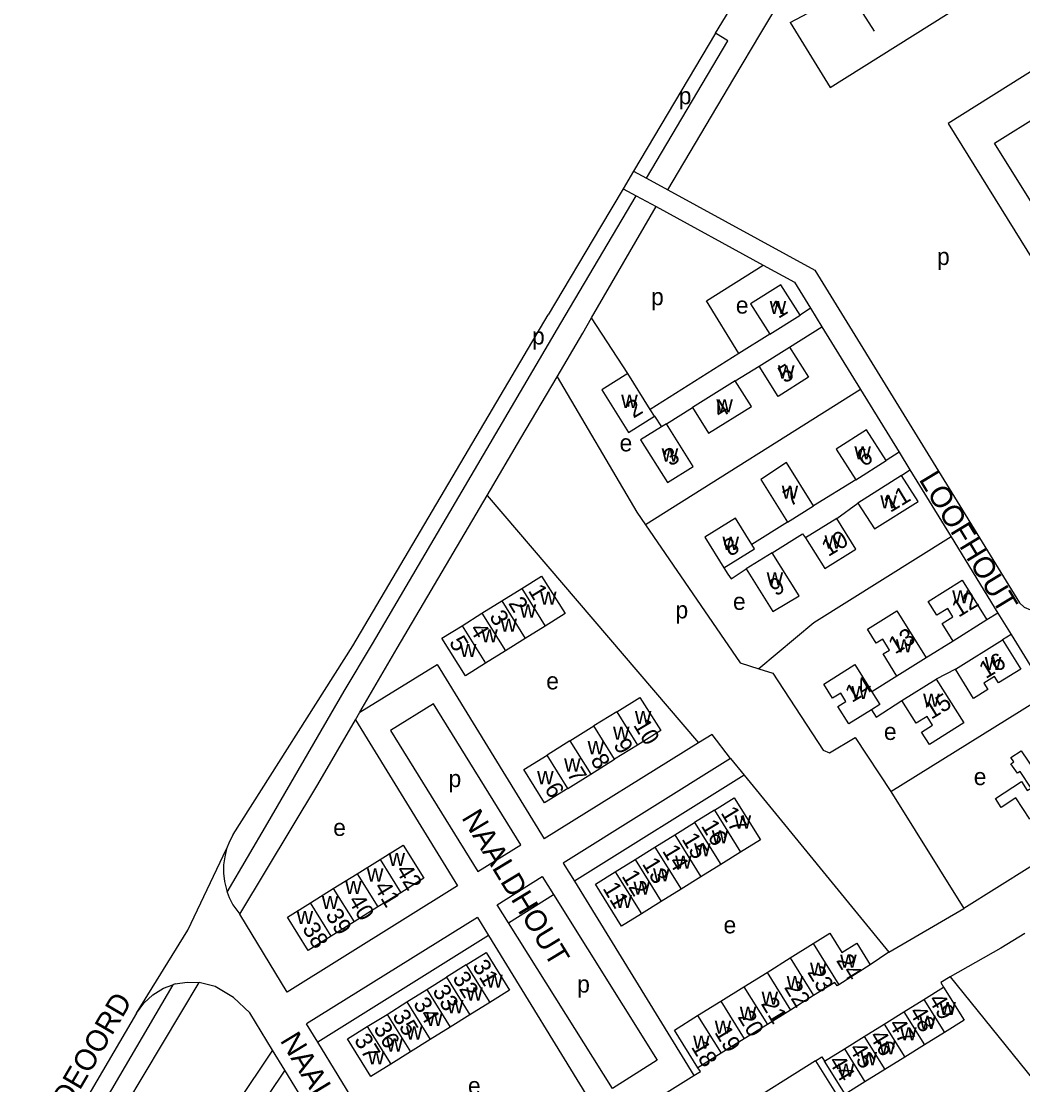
# Model space of a CAD drawing. Extents: x 159294 to 161936, y 384538 to 386517.
# Drawn here: x 159358.7 to 159593.5, y 385429.5 to 385678.8 of the extents above; entities that cross this region are included whole.
import ezdxf

# ---------------------------------------------------------------- set-up
doc = ezdxf.new("R2010")
doc.units = 0
for name, color, linetype in [('BLT_Basislijn', 7, 'Continuous'), ('BLT_Bebouwing', 7, 'Continuous'), ('BLT_Centroide', 7, 'Continuous'), ('BLT_Huisnummer', 7, 'Continuous'), ('BLT_Huisnummer_ tussenligend', 7, 'Continuous'), ('BLT_Onderverdeling_panden', 7, 'Continuous'), ('BLT_Straatnaam', 7, 'Continuous'), ('BLT_Vlakafsluiter', 7, 'Continuous')]:
    doc.layers.add(name, color=color, linetype=linetype)

msp = doc.modelspace()

# ---------------------------------------------------------------- linework, layer by layer
at = {"layer": 'BLT_Basislijn'}
for p, q in [((159538.98, 385678.48), (159544.56, 385681.47)), ((159555.98, 385680.64), (159558.65, 385676.44)), ((159538.98, 385678.48), (159548.29, 385663.27)), ((159525.77, 385665.39), (159532.07, 385676)), ((159510.28, 385639.27), (159525.77, 385665.39)), ((159502.26, 385643.65), (159499.81, 385639.53)), ((159502.26, 385643.65), (159505.29, 385641.99)), ((159505.29, 385641.99), (159510.28, 385639.27)), ((159499.81, 385639.53), (159502.86, 385637.88)), ((159502.86, 385637.88), (159507.51, 385635.35)), ((159492.42, 385609.24), (159507.51, 385635.35)), ((159507.51, 385635.35), (159532.65, 385621.62)), ((159436.49, 385532.41), (159482.22, 385609.94)), ((159490.35, 385605.66), (159492.42, 385609.24)), ((159500.87, 385596.19), (159492.42, 385609.24)), ((159543.73, 385611.5), (159541.28, 385609.87)), ((159543.73, 385611.5), (159546.39, 385607.17)), ((159538.82, 385602.42), (159546.39, 385607.17)), ((159546.39, 385607.17), (159555.44, 385592.44)), ((159484.33, 385595.45), (159490.35, 385605.66)), ((159534.17, 385605.41), (159526.96, 385600.89)), ((159526.96, 385600.89), (159506.12, 385587.8)), ((159526.09, 385594.49), (159531.71, 385597.96)), ((159475.85, 385581.06), (159484.33, 385595.45)), ((159555.44, 385592.44), (159505.07, 385560.74)), ((159555.44, 385592.44), (159564.47, 385577.75)), ((159509.96, 385584.44), (159516.07, 385588.26)), ((159507.12, 385586.18), (159508.76, 385583.7)), ((159467.92, 385567.6), (159475.85, 385581.06)), ((159564.47, 385577.75), (159561.43, 385575.78)), ((159564.47, 385577.75), (159567.01, 385573.61)), ((159565.06, 385572.31), (159567.01, 385573.61)), ((159567.01, 385573.61), (159576.65, 385557.92)), ((159554.33, 385571.27), (159544.45, 385565.19)), ((159446.84, 385531.82), (159467.92, 385567.6)), ((159467.92, 385567.6), (159517.47, 385509.6)), ((159549.87, 385562.23), (159554.78, 385565.85)), ((159538.34, 385561.38), (159529.98, 385556.11)), ((159576.65, 385557.92), (159587.64, 385540.04)), ((159587.64, 385540.04), (159585.07, 385538.43)), ((159587.64, 385540.04), (159590.73, 385535.01)), ((159590.73, 385535.01), (159588.72, 385533.77)), ((159590.73, 385535.01), (159599.27, 385521.1)), ((159408.37, 385488.11), (159436.49, 385532.41)), ((159438.12, 385516.86), (159446.84, 385531.82)), ((159577.12, 385533.48), (159570.83, 385529.54)), ((159577.68, 385526.91), (159573.19, 385524.55)), ((159563.96, 385525.27), (159558.11, 385521.62)), ((159562.55, 385498.21), (159599.27, 385521.1)), ((159437.05, 385515.03), (159438.12, 385516.86)), ((159437.05, 385515.03), (159460.98, 385476.08)), ((159517.47, 385509.6), (159481.3, 385487.1)), ((159524.99, 385505.94), (159485.77, 385481.43)), ((159524.99, 385505.94), (159528.14, 385502.02)), ((159528.14, 385502.02), (159488.38, 385477.17)), ((159528.14, 385502.02), (159562.1, 385460.53)), ((159562.55, 385498.21), (159579.62, 385470.81)), ((159485.77, 385481.43), (159488.38, 385477.17)), ((159470.31, 385471.65), (159480.79, 385478.29)), ((159480.79, 385478.29), (159483.45, 385474.06)), ((159488.38, 385477.17), (159516.36, 385431.64)), ((159460.98, 385476.08), (159421.05, 385451.21)), ((159472.93, 385467.46), (159483.45, 385474.06)), ((159472.93, 385467.46), (159470.31, 385471.65)), ((159562.1, 385460.53), (159579.62, 385470.81)), ((159421.05, 385451.21), (159409.96, 385469.44)), ((159465.65, 385468.71), (159425.6, 385443.76)), ((159465.65, 385468.71), (159468.27, 385464.45)), ((159593.94, 385464.95), (159588.36, 385461.53)), ((159468.27, 385464.45), (159428.21, 385439.5)), ((159468.27, 385464.45), (159496.15, 385419.07)), ((159562.1, 385460.53), (159557.68, 385457.63)), ((159588.36, 385461.53), (159576.48, 385454.81)), ((159576.48, 385454.81), (159605.58, 385418.69)), ((159394.82, 385453.12), (159394.29, 385452.92)), ((159417.64, 385437.6), (159412.28, 385446.33)), ((159428.21, 385439.5), (159425.6, 385443.76)), ((159420.52, 385432.92), (159417.64, 385437.6)), ((159456.12, 385394.08), (159428.21, 385439.5)), ((159544.92, 385435.12), (159525.29, 385422.78)), ((159544.92, 385435.12), (159569.23, 385396.08)), ((159449.17, 385386.28), (159420.52, 385432.92)), ((159496.15, 385419.07), (159516.36, 385431.64))]:
    msp.add_line(p, q, dxfattribs=at)
for points in [[(159532.07, 385676), (159548.25, 385703.03), (159556.38, 385716.04), (159563.03, 385726.69), (159574.11, 385743.1)], [(159548.29, 385663.27), (159638.75, 385720.1)], [(159521.43, 385676), (159527.22, 385685.55)], [(159617.52, 385680.89), (159576, 385654.85), (159614.62, 385592.53), (159640.63, 385608.65), (159641.17, 385607.77)], [(159521.43, 385676), (159502.26, 385643.65)], [(159505.29, 385641.99), (159524.38, 385674.23), (159521.43, 385676)], [(159499.81, 385639.53), (159494.53, 385630.61), (159482.22, 385609.94)], [(159510.28, 385639.27), (159544.77, 385620.43), (159592.68, 385542.46)], [(159441.08, 385532.86), (159485.18, 385608.02), (159502.86, 385637.88)], [(159526.96, 385600.89), (159519.32, 385613.27), (159532.65, 385621.62)], [(159532.65, 385621.62), (159539.97, 385617.62), (159543.73, 385611.5)], [(159484.33, 385595.45), (159503.05, 385563.71), (159505.07, 385560.74)], [(159505.07, 385560.74), (159527.22, 385528.37), (159531.59, 385527)], [(159576.65, 385557.92), (159544.47, 385537.8), (159531.59, 385527)], [(159534.74, 385554.21), (159541.87, 385558.63), (159542.53, 385557.66)], [(159523.4, 385550.63), (159524.38, 385549.19), (159525.16, 385548.04), (159528.64, 385550.39)], [(159592.68, 385542.46), (159593.81, 385541.41), (159595.32, 385540.8), (159596.95, 385540.7), (159598.52, 385541.26)], [(159407.02, 385474.63), (159416.54, 385490.87), (159434.42, 385521.77), (159441.08, 385532.86)], [(159438.12, 385516.86), (159456.19, 385527.97), (159481.3, 385487.1)], [(159531.59, 385527), (159534.89, 385525.96), (159546.7, 385507.9), (159548.19, 385507.26), (159554.15, 385510.88), (159562.55, 385498.21)], [(159558.01, 385517.4), (159558.58, 385516.53), (159559.11, 385515.69), (159565.16, 385519.52)], [(159409.96, 385469.44), (159428.22, 385499.88), (159437.05, 385515.03)], [(159524.99, 385505.94), (159520.65, 385511.58), (159517.47, 385509.6)], [(159615.28, 385495.05), (159609.73, 385491.57), (159610.61, 385490.16), (159579.62, 385470.81)], [(159408.37, 385488.11), (159407.54, 385486.51), (159406.88, 385484.78)], [(159406.88, 385484.78), (159406.42, 385482.94), (159406.17, 385481.02), (159406.15, 385479.06), (159406.37, 385477.11), (159407.02, 385474.63)], [(159407.02, 385474.63), (159407.48, 385473.39), (159408.34, 385471.69), (159409.96, 385469.44)], [(159483.45, 385474.06), (159507.8, 385435.22), (159497.29, 385428.63), (159472.93, 385467.46)], [(159576.48, 385454.81), (159574.28, 385453.43), (159574.93, 385452.38)], [(159363.89, 385384.68), (159365.96, 385391.1), (159369.21, 385399.08), (159373.2, 385407.21), (159378.96, 385417.71), (159383.25, 385424.66), (159400.43, 385453.49)], [(159394.29, 385452.92), (159375.88, 385421.55), (159370.75, 385413.35), (159366.68, 385405.64)], [(159385.77, 385446.29), (159387.43, 385448.57), (159389.55, 385450.55), (159392.06, 385452.1), (159394.29, 385452.92)], [(159394.82, 385453.12), (159397.65, 385453.57), (159400.43, 385453.49)], [(159412.28, 385446.33), (159408.49, 385449.95), (159404.17, 385452.52), (159400.43, 385453.49)], [(159385.77, 385446.29), (159372.46, 385423.62), (159367.29, 385415.34), (159363.15, 385407.51)], [(159417.64, 385437.6), (159400.4, 385411.91), (159398.02, 385407.08)], [(159544.92, 385435.12), (159546.35, 385436.01), (159546.97, 385435.01)], [(159420.52, 385432.92), (159404.74, 385409.41), (159404.72, 385409.37), (159411.26, 385406.18)], [(159516.36, 385431.64), (159517.9, 385432.59), (159517.35, 385433.48)]]:
    msp.add_lwpolyline(points, dxfattribs=at)
msp.add_lwpolyline([(159465.73, 385479.5), (159475.81, 385485.73), (159455.39, 385518.75), (159445.31, 385512.52)], close=True, dxfattribs=at)
at = {"layer": 'BLT_Bebouwing'}
for p, q in [((159534.17, 385605.41), (159541.28, 385609.87)), ((159531.71, 385597.96), (159538.82, 385602.42)), ((159506.12, 385587.8), (159500.87, 385596.19)), ((159526.09, 385594.49), (159516.07, 385588.26)), ((159507.12, 385586.18), (159506.12, 385587.8)), ((159509.96, 385584.44), (159508.76, 385583.7)), ((159554.33, 385571.27), (159561.43, 385575.78)), ((159565.06, 385572.31), (159554.78, 385565.85)), ((159538.34, 385561.38), (159544.45, 385565.19)), ((159549.87, 385562.23), (159542.53, 385557.66)), ((159523.4, 385550.63), (159530.6, 385555.12)), ((159530.6, 385555.12), (159529.98, 385556.11)), ((159534.74, 385554.21), (159528.64, 385550.39)), ((159471.38, 385542.91), (159476.04, 385545.82)), ((159466.71, 385540), (159471.38, 385542.91)), ((159462.04, 385537.09), (159466.71, 385540)), ((159481.53, 385537.01), (159476.87, 385534.1)), ((159585.07, 385538.43), (159577.12, 385533.48)), ((159476.87, 385534.1), (159472.2, 385531.19)), ((159577.68, 385526.91), (159588.72, 385533.77)), ((159472.2, 385531.19), (159467.53, 385528.28)), ((159570.83, 385529.54), (159563.96, 385525.27)), ((159565.16, 385519.52), (159573.19, 385524.55)), ((159498.3, 385516.93), (159492.95, 385513.59)), ((159487.32, 385510.07), (159492.95, 385513.59)), ((159487.32, 385510.07), (159481.98, 385506.74)), ((159503.15, 385509.12), (159497.82, 385505.78)), ((159492.2, 385502.26), (159497.82, 385505.78)), ((159486.85, 385498.94), (159492.2, 385502.26)), ((159521.2, 385493.86), (159525.84, 385496.76)), ((159521.2, 385493.86), (159516.55, 385490.96)), ((159511.9, 385488.06), (159516.55, 385490.96)), ((159507.26, 385485.16), (159511.9, 385488.06)), ((159502.61, 385482.26), (159507.26, 385485.16)), ((159437.49, 385478.96), (159442.84, 385482.29)), ((159497.96, 385479.37), (159502.61, 385482.26)), ((159527.33, 385484.02), (159522.68, 385481.12)), ((159522.68, 385481.12), (159518.03, 385478.23)), ((159431.87, 385475.46), (159437.49, 385478.96)), ((159493.33, 385476.47), (159497.96, 385479.37)), ((159518.03, 385478.23), (159513.39, 385475.33)), ((159426.55, 385472.13), (159431.87, 385475.46)), ((159447.7, 385474.49), (159442.35, 385471.16)), ((159513.39, 385475.33), (159508.74, 385472.43)), ((159508.74, 385472.43), (159504.09, 385469.54)), ((159442.35, 385471.16), (159436.73, 385467.66)), ((159436.73, 385467.66), (159431.4, 385464.34)), ((159538.95, 385459.22), (159544.37, 385462.6)), ((159463.05, 385457.58), (159458.41, 385454.68)), ((159533.53, 385455.83), (159538.95, 385459.22)), ((159453.76, 385451.79), (159458.41, 385454.68)), ((159528.1, 385452.45), (159533.53, 385455.83)), ((159522.68, 385449.07), (159528.1, 385452.45)), ((159449.12, 385448.89), (159453.76, 385451.79)), ((159544.46, 385450.39), (159539.03, 385447)), ((159444.48, 385445.99), (159449.12, 385448.89)), ((159468.54, 385448.76), (159463.9, 385445.86)), ((159517.26, 385445.68), (159522.68, 385449.07)), ((159565.62, 385446.59), (159570.27, 385449.48)), ((159439.84, 385443.1), (159444.48, 385445.99)), ((159463.9, 385445.86), (159459.25, 385442.97)), ((159539.03, 385447), (159533.61, 385443.61)), ((159560.96, 385443.7), (159565.62, 385446.59)), ((159459.25, 385442.97), (159454.61, 385440.08)), ((159533.61, 385443.61), (159528.19, 385440.24)), ((159556.32, 385440.82), (159560.96, 385443.7)), ((159454.61, 385440.08), (159449.96, 385437.19)), ((159528.19, 385440.24), (159522.77, 385436.85)), ((159551.66, 385437.93), (159556.32, 385440.82)), ((159575.11, 385441.72), (159570.46, 385438.82)), ((159449.96, 385437.19), (159445.32, 385434.29)), ((159570.46, 385438.82), (159565.8, 385435.92)), ((159565.8, 385435.92), (159561.15, 385433.03)), ((159561.15, 385433.03), (159556.49, 385430.14))]:
    msp.add_line(p, q, dxfattribs=at)
for points in [[(159641.17, 385607.77), (159649.52, 385612.99), (159642.19, 385624.73), (159635.84, 385620.76), (159638.78, 385616.05), (159616.79, 385602.3), (159586.87, 385650.24), (159608.84, 385663.98), (159611.79, 385659.25), (159618.18, 385663.13), (159614.16, 385669.57), (159620.97, 385673.83)], [(159541.28, 385609.87), (159536.79, 385616.99), (159529.69, 385612.51), (159534.17, 385605.41)], [(159538.82, 385602.42), (159543.27, 385595.33), (159536.12, 385590.85), (159531.71, 385597.96)], [(159500.87, 385596.19), (159494.81, 385592.4), (159501.04, 385582.42), (159507.12, 385586.18)], [(159516.07, 385588.26), (159519.85, 385582.19), (159529.89, 385588.45), (159526.09, 385594.49)], [(159508.76, 385583.7), (159503.91, 385580.67), (159510.17, 385570.67), (159516.21, 385574.45), (159509.96, 385584.44)], [(159561.43, 385575.78), (159556.87, 385583.02), (159549.74, 385578.5), (159554.33, 385571.27)], [(159544.45, 385565.19), (159538.12, 385575.31), (159532.11, 385571.35), (159538.34, 385561.38)], [(159554.78, 385565.85), (159558.74, 385559.82), (159568.92, 385566.19), (159565.06, 385572.31)], [(159529.97, 385556.11), (159526.11, 385562.3), (159518.96, 385557.83), (159523.4, 385550.63)], [(159542.53, 385557.66), (159547.07, 385550.47), (159554.35, 385555), (159549.87, 385562.23)], [(159528.64, 385550.39), (159534.9, 385540.39), (159541.08, 385544.09), (159534.74, 385554.21)], [(159476.04, 385545.82), (159480.68, 385548.71), (159486.2, 385539.92), (159481.53, 385537.01)], [(159577.12, 385533.48), (159574.57, 385537.59), (159577.11, 385539.18), (159575.91, 385541.11), (159573.36, 385539.53), (159571.29, 385542.8), (159579.25, 385547.76), (159585.07, 385538.43)], [(159563.96, 385525.27), (159560.75, 385530.47), (159562.22, 385531.39), (159560.64, 385533.94), (159559.12, 385532.99), (159557.06, 385536.29), (159563.94, 385540.57), (159570.83, 385529.54)], [(159467.53, 385528.28), (159462.86, 385525.37), (159457.34, 385534.16), (159462.04, 385537.09)], [(159588.72, 385533.77), (159592.98, 385526.9), (159587.79, 385523.68), (159586.86, 385525.18), (159584.33, 385523.62), (159585.27, 385522.11), (159581.95, 385520.05), (159577.68, 385526.91)], [(159558.01, 385517.4), (159552.68, 385514.09), (159550.12, 385518.17), (159552.02, 385519.34), (159550.8, 385521.29), (159548.9, 385520.11), (159546.85, 385523.4), (159554.14, 385527.96), (159558.11, 385521.62)], [(159573.19, 385524.55), (159579.62, 385514.29), (159571.58, 385509.28), (159569.77, 385512.16), (159572.32, 385513.77), (159571.05, 385515.8), (159568.5, 385514.21), (159565.16, 385519.52)], [(159498.3, 385516.93), (159503.71, 385520.29), (159508.61, 385512.49), (159503.15, 385509.12)], [(159558.11, 385521.62), (159559.99, 385518.62), (159558.01, 385517.4)], [(159595.12, 385491.75), (159591.85, 385496.74), (159588.39, 385494.51), (159587.08, 385496.59), (159593.15, 385500.6), (159594.54, 385498.48), (159595.41, 385499.04), (159592.85, 385502.94), (159592.21, 385502.51), (159590.7, 385504.7), (159591.38, 385505.16), (159590.69, 385506.21), (159593.13, 385507.79), (159596.36, 385502.93), (159597.27, 385503.52)], [(159486.85, 385498.94), (159481.4, 385495.58), (159476.56, 385503.36), (159481.98, 385506.74)], [(159525.84, 385496.76), (159531.97, 385486.92), (159527.33, 385484.02)], [(159442.84, 385482.29), (159448.27, 385485.68), (159453.13, 385477.88), (159447.7, 385474.49)], [(159504.09, 385469.54), (159499.45, 385466.64), (159493.33, 385476.47)], [(159431.4, 385464.34), (159425.95, 385460.99), (159421.12, 385468.75), (159426.55, 385472.13)], [(159544.37, 385462.6), (159548.24, 385465.01), (159551.06, 385460.47), (159554.55, 385462.64), (159557.68, 385457.63)], [(159463.05, 385457.58), (159467.68, 385460.48), (159473.19, 385451.65), (159468.54, 385448.76)], [(159557.68, 385457.63), (159550.37, 385452.89)], [(159550.37, 385452.89), (159549.98, 385452.65), (159549.46, 385453.48), (159544.46, 385450.39)], [(159570.27, 385449.48), (159574.93, 385452.38)], [(159574.93, 385452.38), (159579.76, 385444.62), (159575.11, 385441.72)], [(159517.35, 385433.48), (159511.83, 385442.3), (159517.26, 385445.68)], [(159445.32, 385434.29), (159440.68, 385431.4), (159435.21, 385440.21), (159439.84, 385443.1)], [(159546.97, 385435.01), (159551.66, 385437.93)], [(159522.77, 385436.85), (159517.35, 385433.48)], [(159556.49, 385430.14), (159551.83, 385427.25), (159546.97, 385435.01)]]:
    msp.add_lwpolyline(points, dxfattribs=at)
at = {"layer": 'BLT_Onderverdeling_panden'}
for p, q in [((159476.04, 385545.82), (159481.53, 385537.01)), ((159471.38, 385542.91), (159476.87, 385534.1)), ((159466.71, 385540), (159472.2, 385531.19)), ((159462.04, 385537.09), (159467.53, 385528.28)), ((159498.3, 385516.93), (159503.15, 385509.12)), ((159497.82, 385505.78), (159492.95, 385513.59)), ((159487.32, 385510.07), (159492.2, 385502.26)), ((159486.85, 385498.94), (159481.98, 385506.74)), ((159521.2, 385493.86), (159527.33, 385484.02)), ((159516.55, 385490.96), (159522.68, 385481.12)), ((159511.9, 385488.06), (159518.03, 385478.23)), ((159507.26, 385485.16), (159513.39, 385475.33)), ((159442.84, 385482.29), (159447.7, 385474.49)), ((159502.61, 385482.26), (159508.74, 385472.43)), ((159437.49, 385478.96), (159442.35, 385471.16)), ((159497.96, 385479.37), (159504.09, 385469.54)), ((159431.87, 385475.46), (159436.73, 385467.66)), ((159431.4, 385464.34), (159426.55, 385472.13)), ((159544.37, 385462.6), (159550.37, 385452.89)), ((159463.05, 385457.58), (159468.54, 385448.76)), ((159538.95, 385459.22), (159544.46, 385450.39)), ((159458.41, 385454.68), (159463.9, 385445.86)), ((159533.53, 385455.83), (159539.03, 385447)), ((159528.1, 385452.45), (159533.61, 385443.61)), ((159453.76, 385451.79), (159459.25, 385442.97)), ((159449.12, 385448.89), (159454.61, 385440.08)), ((159522.68, 385449.07), (159528.19, 385440.24)), ((159570.27, 385449.48), (159575.11, 385441.72)), ((159444.48, 385445.99), (159449.96, 385437.19)), ((159517.26, 385445.68), (159522.77, 385436.85)), ((159439.84, 385443.1), (159445.32, 385434.29)), ((159560.96, 385443.7), (159565.8, 385435.92)), ((159556.32, 385440.82), (159561.15, 385433.03)), ((159551.66, 385437.93), (159556.49, 385430.14))]:
    msp.add_line(p, q, dxfattribs=at)
msp.add_lwpolyline([(159565.62, 385446.59), (159570.46, 385438.82), (159570.46, 385438.82)], dxfattribs=at)
at = {"layer": 'BLT_Vlakafsluiter'}
for p, q in [((159397.81, 385465.69), (159406.88, 385484.78)), ((159385.77, 385446.29), (159397.81, 385465.69))]:
    msp.add_line(p, q, dxfattribs=at)

# ---------------------------------------------------------------- texts
at = {"layer": 'BLT_Centroide'}
for s, p in [('p', (159512.84, 385659.32)), ('p', (159573.37, 385621.65)), ('p', (159506.35, 385612.22)), ('e', (159526.22, 385610.25)), ('w', (159534.16, 385610.16)), ('p', (159478.45, 385603)), ('w', (159536.1, 385595.02)), ('w', (159499.36, 385588.14)), ('w', (159521.66, 385587.09)), ('e', (159498.97, 385577.95)), ('w', (159508.84, 385575.56)), ('w', (159554.01, 385576.06)), ('w', (159536.97, 385566.88)), ('w', (159560.08, 385564.59)), ('w', (159523.09, 385554.86)), ('w', (159547.01, 385555.17)), ('w', (159533.44, 385546.55)), ('w', (159480.34, 385542.02)), ('w', (159576.93, 385542.33)), ('w', (159475.57, 385539.01)), ('p', (159512.08, 385538.81)), ('e', (159525.55, 385540.8)), ('w', (159471.05, 385535.67)), ('w', (159466.56, 385533.17)), ('w', (159461.56, 385529.75)), ('w', (159563.73, 385530.86)), ('w', (159584.57, 385526.69)), ('e', (159481.78, 385522.16)), ('w', (159553.31, 385519.88)), ('w', (159570.12, 385518.08)), ('w', (159502.56, 385514.03)), ('w', (159497.44, 385510.34)), ('e', (159560.93, 385510.31)), ('w', (159491.48, 385506.97)), ('w', (159485.97, 385502.91)), ('p', (159458.89, 385499.26)), ('w', (159479.65, 385499.94)), ('e', (159581.98, 385499.72)), ('w', (159525.93, 385489.53)), ('e', (159431.85, 385487.81)), ('w', (159520.58, 385486.08)), ('w', (159516.43, 385483.04)), ('w', (159444.83, 385480.76)), ('w', (159511.98, 385480.11)), ('w', (159439.75, 385477.11)), ('w', (159506.82, 385477.13)), ('w', (159434.67, 385474.17)), ('w', (159502.22, 385474.04)), ('w', (159429.19, 385470.68)), ('w', (159498.02, 385470.91)), ('w', (159423.28, 385467.14)), ('e', (159523.34, 385464.97)), ('w', (159550.68, 385456.91)), ('w', (159543.6, 385455.04)), ('w', (159467.73, 385452.24)), ('w', (159538.14, 385451.88)), ('w', (159463.04, 385449.23)), ('p', (159489.04, 385451.09)), ('w', (159532.25, 385448.24)), ('w', (159458.52, 385446.25)), ('w', (159527.15, 385444.7)), ('w', (159573.94, 385445.82)), ('w', (159453.64, 385443.27)), ('w', (159569.22, 385442.58)), ('w', (159448.91, 385440.09)), ('w', (159521.28, 385441.43)), ('w', (159564.75, 385439.9)), ('w', (159444.31, 385437.27)), ('w', (159516.21, 385437.94)), ('w', (159559.76, 385436.58)), ('w', (159439.98, 385434.25)), ('w', (159555.45, 385434.07)), ('w', (159550.12, 385431.39)), ('e', (159463.44, 385427.28))]:
    msp.add_text(s, height=4, dxfattribs=at).set_placement(p)
at = {"layer": 'BLT_Huisnummer'}
for s, rotation, p in [('1', 31.1529, (159536.18, 385608.98)), ('5', 31.1529, (159537.65, 385593.8)), ('2', 31.1529, (159502.21, 385585.61)), ('4', 31.1529, (159522.44, 385585.6)), ('3', 31.1529, (159510.85, 385574.33)), ('6', 31.1529, (159556.15, 385574.22)), ('7', 31.1529, (159538.9, 385564.92)), ('11', 31.1529, (159562.42, 385563.52)), ('10', 31.1529, (159547.87, 385553.17)), ('8', 31.1529, (159524.87, 385553.18)), ('9', 31.1529, (159535.56, 385543.89)), ('1', 301.1529, (159477.43, 385545.32)), ('12', 31.1529, (159578.4, 385538.94)), ('3', 301.1529, (159468.31, 385539.23)), ('5', 301.1529, (159458.89, 385533.2)), ('13', 31.1529, (159563.53, 385530.32)), ('16', 31.1529, (159584.79, 385524.55)), ('14', 31.1529, (159553.42, 385518.96)), ('15', 31.1529, (159572.03, 385515.03)), ('10', 301.1529, (159502.08, 385513.8)), ('8', 301.1529, (159492.04, 385505.6)), ('6', 301.1529, (159481.26, 385498.86)), ('17', 301.1529, (159522.57, 385493.24)), ('15', 301.1529, (159513.42, 385487.08)), ('13', 301.1529, (159504.14, 385481.27)), ('42', 301.1529, (159446.4, 385479.74)), ('11', 301.1529, (159494.91, 385475.53)), ('40', 301.1529, (159435.25, 385472.65)), ('38', 301.1529, (159424.48, 385466.09)), ('24', 301.1529, (159549.63, 385458.64)), ('31', 301.1529, (159464.33, 385457.32)), ('33', 301.1529, (159455, 385451.45)), ('22', 301.1529, (159537.43, 385452.32)), ('49', 301.1529, (159571.26, 385449.4)), ('35', 301.1529, (159445.59, 385445.64)), ('48', 301.1529, (159566.74, 385446.5)), ('20', 301.1529, (159526.54, 385445.41)), ('37', 301.1529, (159436.63, 385440)), ('18', 301.1529, (159515.64, 385438.33)), ('46', 301.1529, (159557.42, 385440.87)), ('44', 301.1529, (159547.84, 385434.98))]:
    msp.add_text(s, height=4, rotation=rotation, dxfattribs=at).set_placement(p)
at = {"layer": 'BLT_Huisnummer_ tussenligend'}
for s, p in [('2', (159472.79, 385542.36)), ('4', (159463.72, 385536.28)), ('9', (159497.42, 385509.17)), ('7', (159486.53, 385502.37)), ('16', (159517.96, 385490.17)), ('14', (159508.86, 385484.3)), ('12', (159499.36, 385478.4)), ('41', (159441.29, 385475.8)), ('39', (159429.93, 385469.3)), ('23', (159542.88, 385455.86)), ('32', (159459.68, 385454.53)), ('34', (159450.48, 385448.49)), ('21', (159531.99, 385448.48)), ('36', (159441.17, 385442.7)), ('19', (159521.11, 385441.79)), ('47', (159561.94, 385443.65)), ('45', (159552.65, 385437.96))]:
    msp.add_text(s, height=4, rotation=301.1529, dxfattribs=at).set_placement(p)
at = {"layer": 'BLT_Straatnaam'}
for s, rotation, p in [('LOOFHOUT', 301.2251, (159569.01, 385571.38)), ('NAALDHOUT', 301.2251, (159461.83, 385492.09)), ('VREDEOORD', 59.5727, (159363.04, 385412)), ('NAALDHOUT', 301.2251, (159419.27, 385439.87))]:
    msp.add_text(s, height=5, rotation=rotation, dxfattribs=at).set_placement(p)

doc.saveas('drawing.dxf')
